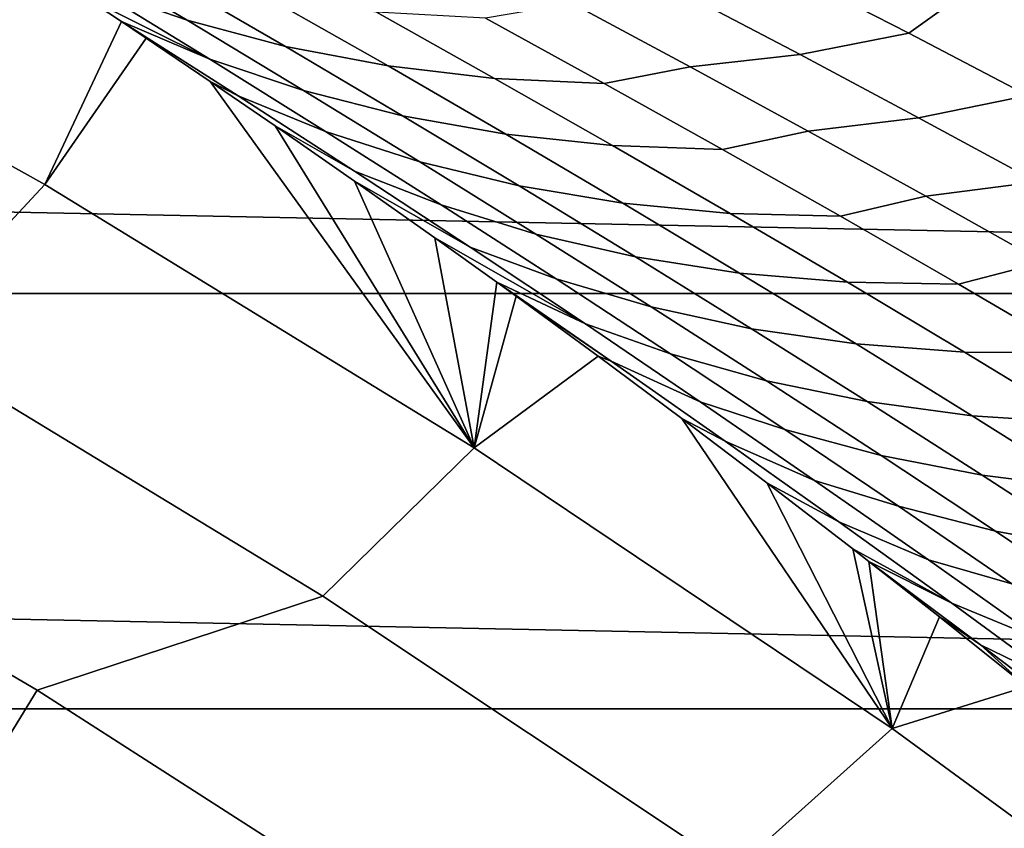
# Model space of a CAD drawing. Header units: metres. Extents: x -32 to 117, y -314 to 32.
# Tile 254 of 380: x 13.67 to 15.86, y 22.02 to 23.82. Entities that reach past the tile are written whole.
import ezdxf

# ---------------------------------------------------------------- set-up
doc = ezdxf.new("R2010")
doc.units = ezdxf.units.M
doc.layers.add('solid_24_501_064_XXX', color=7, linetype='CONTINUOUS')

msp = doc.modelspace()

# ---------------------------------------------------------------- linework, layer by layer
at = {"layer": 'solid_24_501_064_XXX'}
for points in [[(15.048502, 24.672913, 20), (15.437318, 24.400328, 27.139278), (16.425798, 23.746157, 27.139278), (16.040911, 24.039534, 20)], [(16.793037, 23.520281, -299.5), (15.806831, 24.194082, -299.5), (15.048502, 24.672913, 20), (16.040911, 24.039534, 20)], [(16.461798, 24.491678, -299.5), (15.806831, 24.194082, -299.5), (16.793037, 23.520281, -299.5), (16.957956, 24.150797, -299.5)], [(16.547178, 23.604731, 31.884344), (16.425798, 23.746157, 27.139278), (15.437318, 24.400328, 27.139278), (16.311449, 23.763428, 32.202492)], [(16.142403, 23.875067, 32.43095), (16.311449, 23.763428, 32.202492), (15.437318, 24.400328, 27.139278)], [(-22.751431, 23.208225, -303.5), (-21.810736, 24.094435, -303.5), (22.751431, 23.208225, -303.5)], [(-21.810736, 24.094435, -303.5), (21.810736, 24.094435, -303.5), (22.751431, 23.208225, -303.5)], [(13.838405, 23.887972, 70.09037), (14.045755, 23.815554, 69.755791), (13.78585, 23.969997, 69.548027), (13.579506, 24.044895, 69.882721)], [(15.649786, 23.786629, 67.47049), (15.802926, 23.897041, 67.086433), (15.538386, 24.029411, 66.874924), (15.384847, 23.922848, 67.259331)], [(16.066881, 23.76263, 67.297035), (16.240206, 23.882257, 66.933266), (15.974147, 24.014271, 66.720184), (15.802926, 23.897041, 67.086433)], [(13.729541, 23.450544, 77.737923), (12.752348, 23.995956, 77.737923), (12.447966, 23.637627, 84.956604), (13.408921, 23.10606, 84.956604)], [(13.899863, 23.812918, 70.635223), (13.813329, 23.870523, 70.514549), (12.752348, 23.995956, 77.737923), (13.729541, 23.450544, 77.737923)], [(14.045755, 23.815554, 69.755791), (14.264374, 23.757292, 69.425797), (14.003494, 23.909275, 69.217812), (13.78585, 23.969997, 69.548027)], [(14.096495, 23.729122, 70.296768), (13.838405, 23.887972, 70.09037), (13.722713, 23.930347, 70.388145), (13.813329, 23.870523, 70.514549)], [(15.407971, 23.739462, 67.786575), (15.649786, 23.786629, 67.47049), (15.384847, 23.922848, 67.259331), (15.144188, 23.877981, 67.576706)], [(14.096495, 23.729122, 70.296768), (14.30487, 23.65917, 69.962326), (14.045755, 23.815554, 69.755791), (13.838405, 23.887972, 70.09037)], [(14.264374, 23.757292, 69.425797), (14.492703, 23.71405, 69.100174), (14.230869, 23.863596, 68.89183), (14.003494, 23.909275, 69.217812)], [(15.9141, 23.648367, 67.680687), (16.066881, 23.76263, 67.297035), (15.802926, 23.897041, 67.086433), (15.649786, 23.786629, 67.47049)], [(14.096495, 23.729122, 70.296768), (13.813329, 23.870523, 70.514549), (13.899863, 23.812918, 70.635223)], [(15.163962, 23.71232, 68.102737), (15.407971, 23.739462, 67.786575), (15.144188, 23.877981, 67.576706), (14.90125, 23.853161, 67.893929)], [(14.492703, 23.71405, 69.100174), (14.729285, 23.68655, 68.778786), (14.466505, 23.833685, 68.569954), (14.230869, 23.863596, 68.89183)], [(14.972655, 23.675428, 68.461525), (15.163962, 23.71232, 68.102737), (14.90125, 23.853161, 67.893929), (14.708929, 23.820183, 68.25206)], [(14.729285, 23.68655, 68.778786), (14.972655, 23.675428, 68.461525), (14.708929, 23.820183, 68.25206), (14.466505, 23.833685, 68.569954)], [(13.954803, 23.776102, 70.711807), (13.899863, 23.812918, 70.635223), (13.729541, 23.450544, 77.737923)], [(14.097476, 23.679609, 70.910568), (13.899863, 23.812918, 70.635223), (13.954803, 23.776102, 70.711807)], [(14.15956, 23.647408, 70.843178), (13.899863, 23.812918, 70.635223), (14.097476, 23.679609, 70.910568)], [(14.15956, 23.647408, 70.843178), (14.353754, 23.56834, 70.501892), (14.096495, 23.729122, 70.296768), (13.899863, 23.812918, 70.635223)], [(14.30487, 23.65917, 69.962326), (14.524482, 23.603354, 69.632591), (14.264374, 23.757292, 69.425797), (14.045755, 23.815554, 69.755791)], [(15.671105, 23.598928, 67.995445), (15.9141, 23.648367, 67.680687), (15.649786, 23.786629, 67.47049), (15.407971, 23.739462, 67.786575)], [(14.097476, 23.679609, 70.910568), (13.954803, 23.776102, 70.711807), (13.729541, 23.450544, 77.737923), (14.683448, 22.86536, 77.737923)], [(14.524482, 23.603354, 69.632591), (14.753785, 23.562536, 69.30735), (14.492703, 23.71405, 69.100174), (14.264374, 23.757292, 69.425797)], [(15.426003, 23.56949, 68.310516), (15.671105, 23.598928, 67.995445), (15.407971, 23.739462, 67.786575), (15.163962, 23.71232, 68.102737)], [(14.353754, 23.56834, 70.501892), (14.56317, 23.500843, 70.167633), (14.30487, 23.65917, 69.962326), (14.096495, 23.729122, 70.296768)], [(14.753785, 23.562536, 69.30735), (14.991333, 23.53743, 68.986488), (14.729285, 23.68655, 68.778786), (14.492703, 23.71405, 69.100174)], [(15.235672, 23.528669, 68.669907), (15.426003, 23.56949, 68.310516), (15.163962, 23.71232, 68.102737), (14.972655, 23.675428, 68.461525)], [(14.241382, 23.580982, 71.110802), (14.097476, 23.679609, 70.910568), (14.683448, 22.86536, 77.737923)], [(14.417541, 23.480463, 71.049049), (14.15956, 23.647408, 70.843178), (14.097476, 23.679609, 70.910568), (14.241382, 23.580982, 71.110802)], [(14.991333, 23.53743, 68.986488), (15.235672, 23.528669, 68.669907), (14.972655, 23.675428, 68.461525), (14.729285, 23.68655, 68.778786)], [(14.417541, 23.480463, 71.049049), (14.61016, 23.405622, 70.705757), (14.353754, 23.56834, 70.501892), (14.15956, 23.647408, 70.843178)], [(14.56317, 23.500843, 70.167633), (14.783793, 23.447458, 69.838188), (14.524482, 23.603354, 69.632591), (14.30487, 23.65917, 69.962326)], [(15.933564, 23.456369, 68.203323), (16.177761, 23.508055, 67.889923), (15.9141, 23.648367, 67.680687), (15.671105, 23.598928, 67.995445)], [(14.783793, 23.447458, 69.838188), (15.014091, 23.409046, 69.513367), (14.753785, 23.562536, 69.30735), (14.524482, 23.603354, 69.632591)], [(15.687346, 23.424658, 68.517265), (15.933564, 23.456369, 68.203323), (15.671105, 23.598928, 67.995445), (15.426003, 23.56949, 68.310516)], [(14.417922, 23.458181, 71.355995), (14.241382, 23.580982, 71.110802), (14.683448, 22.86536, 77.737923)], [(14.674608, 23.311548, 71.253593), (14.417541, 23.480463, 71.049049), (14.241382, 23.580982, 71.110802), (14.417922, 23.458181, 71.355995)], [(14.61016, 23.405622, 70.705757), (14.820635, 23.340565, 70.371704), (14.56317, 23.500843, 70.167633), (14.353754, 23.56834, 70.501892)], [(15.014091, 23.409046, 69.513367), (15.252625, 23.386316, 69.193062), (14.991333, 23.53743, 68.986488), (14.753785, 23.562536, 69.30735)], [(15.497952, 23.3799, 68.877197), (15.687346, 23.424658, 68.517265), (15.426003, 23.56949, 68.310516), (15.235672, 23.528669, 68.669907)], [(15.252625, 23.386316, 69.193062), (15.497952, 23.3799, 68.877197), (15.235672, 23.528669, 68.669907), (14.991333, 23.53743, 68.986488)], [(14.820635, 23.340565, 70.371704), (15.042288, 23.289598, 70.04258), (14.783793, 23.447458, 69.838188), (14.56317, 23.500843, 70.167633)], [(14.674608, 23.311548, 71.253593), (14.865688, 23.240965, 70.90834), (14.61016, 23.405622, 70.705757), (14.417541, 23.480463, 71.049049)], [(14.683448, 22.86536, 77.737923), (13.729541, 23.450544, 77.737923), (13.408921, 23.10606, 84.956604), (14.347219, 22.53545, 84.956604)], [(14.596374, 23.33201, 71.603233), (14.417922, 23.458181, 71.355995), (14.683448, 22.86536, 77.737923)], [(14.93074, 23.140661, 71.456795), (14.674608, 23.311548, 71.253593), (14.417922, 23.458181, 71.355995), (14.596374, 23.33201, 71.603233)], [(15.947966, 23.277821, 68.722969), (16.195322, 23.311779, 68.410194), (15.933564, 23.456369, 68.203323), (15.687346, 23.424658, 68.517265)], [(15.042288, 23.289598, 70.04258), (15.273598, 23.253574, 69.718216), (15.014091, 23.409046, 69.513367), (14.783793, 23.447458, 69.838188)], [(15.273598, 23.253574, 69.718216), (15.513136, 23.233204, 69.398514), (15.252625, 23.386316, 69.193062), (15.014091, 23.409046, 69.513367)], [(15.759473, 23.229111, 69.083397), (15.947966, 23.277821, 68.722969), (15.687346, 23.424658, 68.517265), (15.497952, 23.3799, 68.877197)], [(14.865688, 23.240965, 70.90834), (15.07724, 23.178333, 70.574532), (14.820635, 23.340565, 70.371704), (14.61016, 23.405622, 70.705757)], [(15.513136, 23.233204, 69.398514), (15.759473, 23.229111, 69.083397), (15.497952, 23.3799, 68.877197), (15.252625, 23.386316, 69.193062)], [(14.733794, 23.233431, 71.793144), (14.596374, 23.33201, 71.603233), (14.683448, 22.86536, 77.737923)], [(14.93074, 23.140661, 71.456795), (14.596374, 23.33201, 71.603233), (14.733794, 23.233431, 71.793144)], [(15.07724, 23.178333, 70.574532), (15.29994, 23.129768, 70.245766), (15.042288, 23.289598, 70.04258), (14.820635, 23.340565, 70.371704)], [(14.93074, 23.140661, 71.456795), (15.120317, 23.074364, 71.109642), (14.865688, 23.240965, 70.90834), (14.674608, 23.311548, 71.253593)], [(15.29994, 23.129768, 70.245766), (15.53228, 23.096119, 69.92189), (15.273598, 23.253574, 69.718216), (15.042288, 23.289598, 70.04258)], [(16.020208, 23.076294, 69.28849), (16.20784, 23.128969, 68.927628), (15.947966, 23.277821, 68.722969), (15.759473, 23.229111, 69.083397)], [(15.53228, 23.096119, 69.92189), (15.772843, 23.078087, 69.602821), (15.513136, 23.233204, 69.398514), (15.273598, 23.253574, 69.718216)], [(14.776783, 23.202337, 71.852463), (14.733794, 23.233431, 71.793144), (14.683448, 22.86536, 77.737923)], [(14.988478, 23.057755, 71.99482), (14.733794, 23.233431, 71.793144), (14.776783, 23.202337, 71.852463)], [(14.988478, 23.057755, 71.99482), (15.185912, 22.967798, 71.658661), (14.93074, 23.140661, 71.456795), (14.733794, 23.233431, 71.793144)], [(15.120317, 23.074364, 71.109642), (15.332962, 23.014145, 70.776108), (15.07724, 23.178333, 70.574532), (14.865688, 23.240965, 70.90834)], [(15.772843, 23.078087, 69.602821), (16.020208, 23.076294, 69.28849), (15.759473, 23.229111, 69.083397), (15.513136, 23.233204, 69.398514)], [(-23.656019, 22.285479, -303.5), (-22.751431, 23.208225, -303.5), (23.656019, 22.285479, -303.5)], [(-22.751431, 23.208225, -303.5), (22.751431, 23.208225, -303.5), (23.656019, 22.285479, -303.5)], [(14.959302, 23.068953, 72.103821), (14.776783, 23.202337, 71.852463), (14.683448, 22.86536, 77.737923)], [(14.988478, 23.057755, 71.99482), (14.776783, 23.202337, 71.852463), (14.959302, 23.068953, 72.103821)], [(15.332962, 23.014145, 70.776108), (15.556726, 22.967966, 70.447739), (15.29994, 23.129768, 70.245766), (15.07724, 23.178333, 70.574532)], [(15.185912, 22.967798, 71.658661), (15.374023, 22.905813, 71.309662), (15.120317, 23.074364, 71.109642), (14.93074, 23.140661, 71.456795)], [(15.556726, 22.967966, 70.447739), (15.790114, 22.93667, 70.124382), (15.53228, 23.096119, 69.92189), (15.29994, 23.129768, 70.245766)], [(14.347219, 22.53545, 84.956604), (13.408921, 23.10606, 84.956604), (12.791135, 22.867563, 92.171654), (13.713226, 22.326801, 92.171654)], [(15.790114, 22.93667, 70.124382), (16.031721, 22.920958, 69.805984), (15.772843, 23.078087, 69.602821), (15.53228, 23.096119, 69.92189)], [(15.145156, 22.930765, 72.35981), (14.959302, 23.068953, 72.103821), (14.683448, 22.86536, 77.737923), (15.612452, 22.241394, 77.737923)], [(14.988478, 23.057755, 71.99482), (14.959302, 23.068953, 72.103821), (15.145156, 22.930765, 72.35981), (15.24159, 22.880463, 72.195335)], [(15.24159, 22.880463, 72.195335), (15.440102, 22.792955, 71.859177), (15.185912, 22.967798, 71.658661), (14.988478, 23.057755, 71.99482)], [(15.374023, 22.905813, 71.309662), (15.587777, 22.847992, 70.97644), (15.332962, 23.014145, 70.776108), (15.120317, 23.074364, 71.109642)], [(16.031721, 22.920958, 69.805984), (16.280132, 22.921448, 69.492477), (16.020208, 23.076294, 69.28849), (15.772843, 23.078087, 69.602821)], [(15.587777, 22.847992, 70.97644), (15.812622, 22.804184, 70.648491), (15.556726, 22.967966, 70.447739), (15.332962, 23.014145, 70.776108)], [(15.440102, 22.792955, 71.859177), (15.626783, 22.735312, 71.5084), (15.374023, 22.905813, 71.309662), (15.185912, 22.967798, 71.658661)], [(15.812622, 22.804184, 70.648491), (16.047077, 22.775227, 70.325699), (15.790114, 22.93667, 70.124382), (15.556726, 22.967966, 70.447739)], [(15.334032, 22.787823, 72.620247), (15.145156, 22.930765, 72.35981), (15.612452, 22.241394, 77.737923)], [(15.24159, 22.880463, 72.195335), (15.145156, 22.930765, 72.35981), (15.334032, 22.787823, 72.620247), (15.493678, 22.701195, 72.39447)], [(16.047077, 22.775227, 70.325699), (16.289743, 22.761814, 70.007996), (16.031721, 22.920958, 69.805984), (15.790114, 22.93667, 70.124382)], [(15.626783, 22.735312, 71.5084), (15.841661, 22.679873, 71.175507), (15.587777, 22.847992, 70.97644), (15.374023, 22.905813, 71.309662)], [(13.713226, 22.326801, 92.171654), (12.791135, 22.867563, 92.171654), (12.514312, 22.372667, 99.382652), (13.416447, 21.843607, 99.382652)], [(15.612452, 22.241394, 77.737923), (14.683448, 22.86536, 77.737923), (14.347219, 22.53545, 84.956604), (15.261273, 21.926758, 84.956604)], [(15.493678, 22.701195, 72.39447), (15.693282, 22.616129, 72.058342), (15.440102, 22.792955, 71.859177), (15.24159, 22.880463, 72.195335)], [(15.841661, 22.679873, 71.175507), (16.067604, 22.638418, 70.848022), (15.812622, 22.804184, 70.648491), (15.587777, 22.847992, 70.97644)], [(16.067604, 22.638418, 70.848022), (16.303143, 22.611778, 70.525818), (16.047077, 22.775227, 70.325699), (15.812622, 22.804184, 70.648491)], [(15.525124, 22.640587, 72.884026), (15.334032, 22.787823, 72.620247), (15.612452, 22.241394, 77.737923)], [(15.74472, 22.519951, 72.592216), (15.493678, 22.701195, 72.39447), (15.334032, 22.787823, 72.620247), (15.525124, 22.640587, 72.884026)], [(15.693282, 22.616129, 72.058342), (15.878572, 22.562851, 71.705841), (15.626783, 22.735312, 71.5084), (15.440102, 22.792955, 71.859177)], [(15.878572, 22.562851, 71.705841), (16.094589, 22.509781, 71.373314), (15.841661, 22.679873, 71.175507), (15.626783, 22.735312, 71.5084)], [(15.74472, 22.519951, 72.592216), (15.94543, 22.437313, 72.256149), (15.693282, 22.616129, 72.058342), (15.493678, 22.701195, 72.39447)], [(16.094589, 22.509781, 71.373314), (16.321648, 22.470661, 71.046318), (16.067604, 22.638418, 70.848022), (15.841661, 22.679873, 71.175507)], [(15.560708, 22.612875, 72.933174), (15.525124, 22.640587, 72.884026), (15.612452, 22.241394, 77.737923)], [(15.74472, 22.519951, 72.592216), (15.525124, 22.640587, 72.884026), (15.560708, 22.612875, 72.933174)], [(15.717642, 22.489538, 73.150024), (15.560708, 22.612875, 72.933174), (15.612452, 22.241394, 77.737923)], [(15.808564, 22.427755, 73.130981), (15.560708, 22.612875, 72.933174), (15.717642, 22.489538, 73.150024)], [(15.808564, 22.427755, 73.130981), (15.994688, 22.336729, 72.788567), (15.74472, 22.519951, 72.592216), (15.560708, 22.612875, 72.933174)], [(15.94543, 22.437313, 72.256149), (16.129364, 22.388432, 71.901985), (15.878572, 22.562851, 71.705841), (15.693282, 22.616129, 72.058342)], [(15.261273, 21.926758, 84.956604), (14.347219, 22.53545, 84.956604), (13.713226, 22.326801, 92.171654), (14.612493, 21.748877, 92.171654)], [(15.994688, 22.336729, 72.788567), (16.196518, 22.256506, 72.452591), (15.94543, 22.437313, 72.256149), (15.74472, 22.519951, 72.592216)], [(15.910819, 22.335184, 73.417122), (15.717642, 22.489538, 73.150024), (15.612452, 22.241394, 77.737923)], [(15.808564, 22.427755, 73.130981), (15.717642, 22.489538, 73.150024), (15.910819, 22.335184, 73.417122)], [(15.808564, 22.427755, 73.130981), (15.910819, 22.335184, 73.417122), (16.056229, 22.240129, 73.325874)], [(16.056229, 22.240129, 73.325874), (16.243557, 22.151525, 72.983513), (15.994688, 22.336729, 72.788567), (15.808564, 22.427755, 73.130981)], [(16.103907, 22.178059, 73.684212), (15.910819, 22.335184, 73.417122), (15.612452, 22.241394, 77.737923), (16.514977, 21.579708, 77.737923)], [(14.612493, 21.748877, 92.171654), (13.713226, 22.326801, 92.171654), (13.416447, 21.843607, 99.382652), (14.296251, 21.278191, 99.382652)], [(-24.523338, 21.327351, -303.5), (-23.656019, 22.285479, -303.5), (24.523338, 21.327351, -303.5)], [(-23.656019, 22.285479, -303.5), (23.656019, 22.285479, -303.5), (24.523338, 21.327351, -303.5)], [(16.514977, 21.579708, 77.737923), (15.612452, 22.241394, 77.737923), (15.261273, 21.926758, 84.956604), (16.149538, 21.281015, 84.956604)]]:
    msp.add_3dface(points, dxfattribs=at)

doc.saveas('drawing.dxf')
